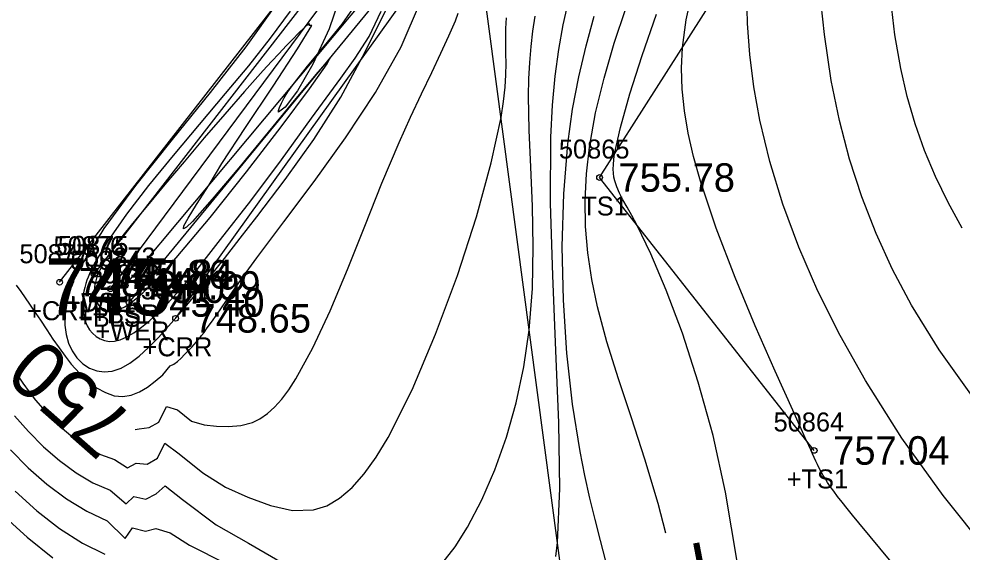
# Model space of a CAD drawing. Extents: x 1378535 to 1380697, y 997729 to 1000024.
# Drawn here: x 1379049.11 to 1379098.81, y 999582.8 to 999610.89 of the extents above; entities that cross this region are included whole.
import ezdxf

# ---------------------------------------------------------------- set-up
doc = ezdxf.new("R2010")
doc.units = 0
for name, color, linetype in [('RD_DTM_BkLn1', 7, 'Continuous'), ('RD_DTM_BkLn2', 7, 'Continuous'), ('RD_DTM_BkLn_txCode', 7, 'Continuous'), ('RD_DTM_Major1', 7, 'Continuous'), ('RD_DTM_Major1_Lbl', 7, 'Continuous'), ('RD_DTM_Minor1', 7, 'Continuous'), ('RD_EX_Driveway_txCode', 7, 'Continuous'), ('RD_EX_H2O', 7, 'Continuous'), ('RD_EX_H2O_txCode', 7, 'Continuous'), ('RD_EX_TX_Driveway_ELEV', 7, 'Continuous'), ('RD_EX_TX_H2O_ELEV', 7, 'Continuous'), ('RD_EX_TX_Misc_ELEV', 7, 'Continuous'), ('RD_SMD_Locator', 7, 'Continuous')]:
    doc.layers.add(name, color=color, linetype=linetype)

msp = doc.modelspace()

# ---------------------------------------------------------------- linework, layer by layer
at = {"layer": 'RD_DTM_BkLn1'}
msp.add_lwpolyline([(1379053.938, 999596.673), (1379067.751, 999615.284), (1379063.109, 999637.36), (1379052.449, 999679.661)], dxfattribs=at)
at = {"layer": 'RD_DTM_BkLn2'}
for points in [[(1379054.714, 999596.847), (1379069.401, 999614.416), (1379063.612, 999637.987), (1379052.806, 999679.37)], [(1379071.515, 999574.573), (1379100.033, 999526.783), (1379077.877, 999580.381), (1379073.528, 999613.162), (1379081.321, 999644.423)], [(1379091.019, 999588.158), (1379079.707, 999602.533), (1379091.721, 999621.365), (1379096.567, 999630.706)]]:
    msp.add_lwpolyline(points, dxfattribs=at)
at = {"layer": 'RD_DTM_Major1'}
for points in [[(1379098.823, 999599.866), (1379098.073, 999601.22), (1379097.412, 999602.581), (1379096.837, 999603.957), (1379096.342, 999605.358), (1379095.925, 999606.794), (1379095.581, 999608.273), (1379095.27, 999610.043), (1379095.05, 999611.865), (1379094.922, 999613.72), (1379094.882, 999615.588), (1379094.932, 999617.451), (1379095.068, 999619.288), (1379095.276, 999620.97), (1379095.563, 999622.581), (1379095.932, 999624.089), (1379096.386, 999625.461), (1379096.927, 999626.666), (1379097.558, 999627.671), (1379097.842, 999628.017), (1379098.142, 999628.326), (1379098.459, 999628.599), (1379098.793, 999628.837), (1379099.144, 999629.042)], [(1379055.233, 999589.258), (1379055.446, 999589.29), (1379055.968, 999589.37), (1379056.475, 999589.645), (1379056.893, 999590.479), (1379057.47, 999590.295), (1379058.203, 999589.709), (1379058.865, 999589.506), (1379059.515, 999589.441), (1379060.161, 999589.414), (1379060.798, 999589.465), (1379061.414, 999589.634), (1379061.812, 999589.832), (1379062.201, 999590.102), (1379062.582, 999590.444), (1379062.958, 999590.862), (1379063.332, 999591.355), (1379063.707, 999591.924), (1379064.601, 999593.559), (1379065.507, 999595.519), (1379066.419, 999597.691), (1379067.333, 999599.965), (1379068.242, 999602.231), (1379069.143, 999604.378), (1379069.742, 999605.713), (1379070.32, 999606.942), (1379070.861, 999608.065), (1379071.35, 999609.082), (1379071.772, 999609.99), (1379072.112, 999610.792), (1379072.263, 999611.196)], [(1379083.208, 999583.803), (1379082.798, 999585.367), (1379082.095, 999587.702), (1379081.385, 999589.881), (1379080.707, 999591.929), (1379080.098, 999593.871), (1379079.597, 999595.729), (1379079.298, 999597.161), (1379079.09, 999598.566), (1379078.974, 999599.955), (1379078.949, 999601.338), (1379079.015, 999602.724), (1379079.173, 999604.126), (1379079.501, 999605.938), (1379079.948, 999607.772), (1379080.485, 999609.608), (1379081.084, 999611.426)], [(1379028.999, 999608.815), (1379030.25, 999607.161), (1379032.838, 999603.688), (1379035.293, 999600.401), (1379037.545, 999597.454), (1379038.689, 999596.007), (1379039.754, 999594.692), (1379040.749, 999593.486), (1379041.681, 999592.369), (1379042.556, 999591.318), (1379043.382, 999590.313), (1379043.779, 999589.821), (1379044.171, 999589.332), (1379044.563, 999588.845), (1379044.96, 999588.358), (1379045.367, 999587.868), (1379045.789, 999587.373), (1379046.952, 999586.086), (1379048.213, 999584.808), (1379049.537, 999583.592), (1379050.891, 999582.494)], [(1379054.381, 999596.772), (1379054.372, 999596.804), (1379054.435, 999596.853), (1379054.542, 999596.909), (1379054.663, 999596.961), (1379054.768, 999596.998), (1379054.829, 999597.009), (1379054.835, 999597.003), (1379054.828, 999596.99), (1379054.778, 999596.93), (1379054.766, 999596.91), (1379054.763, 999596.893), (1379054.766, 999596.865), (1379054.761, 999596.851), (1379054.748, 999596.837), (1379054.694, 999596.806), (1379054.626, 999596.788), (1379054.539, 999596.77), (1379054.454, 999596.759), (1379054.394, 999596.758), (1379054.381, 999596.772)]]:
    msp.add_lwpolyline(points, dxfattribs=at)
at = {"layer": 'RD_DTM_Minor1'}
for points in [[(1379063.509, 999607.368), (1379064.312, 999608.399), (1379065.216, 999609.468), (1379066.144, 999610.617), (1379067.017, 999611.892), (1379067.757, 999613.339), (1379068.288, 999615.002), (1379068.153, 999618.367), (1379068.305, 999621.698), (1379067.599, 999625.491), (1379066.614, 999629.289), (1379065.5, 999632.877), (1379064.406, 999636.036)], [(1379066.216, 999612.596), (1379065.454, 999610.369), (1379064.602, 999608.51), (1379063.787, 999607.102), (1379063.138, 999606.231), (1379062.784, 999605.981), (1379062.783, 999606.06), (1379062.837, 999606.223), (1379062.941, 999606.452), (1379063.091, 999606.73), (1379063.282, 999607.041), (1379063.509, 999607.368)], [(1379095.069, 999582.286), (1379093.364, 999584.351), (1379093.04, 999584.746), (1379092.748, 999585.106), (1379092.486, 999585.434), (1379092.252, 999585.734), (1379092.045, 999586.01), (1379091.861, 999586.267), (1379091.727, 999586.464), (1379091.606, 999586.655), (1379091.494, 999586.842), (1379091.388, 999587.03), (1379091.287, 999587.223), (1379091.188, 999587.422), (1379091.105, 999587.595), (1379091.02, 999587.779), (1379090.93, 999587.975), (1379090.834, 999588.187), (1379090.731, 999588.417), (1379090.617, 999588.669), (1379089.886, 999590.273), (1379088.953, 999592.338), (1379087.91, 999594.719), (1379086.847, 999597.274), (1379085.856, 999599.859), (1379085.027, 999602.332), (1379084.662, 999603.634), (1379084.379, 999604.867), (1379084.178, 999606.045), (1379084.059, 999607.181), (1379084.025, 999608.287), (1379084.074, 999609.378), (1379084.268, 999610.839), (1379084.587, 999612.285)], [(1379100.193, 999582.816), (1379097.812, 999585.793), (1379095.644, 999588.813), (1379093.717, 999591.837), (1379092.381, 999594.208), (1379091.213, 999596.552), (1379090.209, 999598.863), (1379089.367, 999601.137), (1379088.684, 999603.369), (1379088.159, 999605.555), (1379087.842, 999607.31), (1379087.624, 999609.013), (1379087.5, 999610.649), (1379087.466, 999612.2)], [(1379099.268, 999591.122), (1379097.6, 999593.458), (1379096.152, 999595.811), (1379095.153, 999597.687), (1379094.277, 999599.585), (1379093.521, 999601.516), (1379092.878, 999603.495), (1379092.344, 999605.533), (1379091.914, 999607.642), (1379091.553, 999610.065), (1379091.303, 999612.502)], [(1379048.964, 999596.864), (1379049.207, 999596.522), (1379049.442, 999596.189), (1379049.668, 999595.865), (1379049.885, 999595.547), (1379050.241, 999595.016), (1379050.578, 999594.506), (1379050.903, 999594.018), (1379051.222, 999593.555), (1379051.54, 999593.117), (1379051.865, 999592.708), (1379052.299, 999592.226), (1379052.747, 999591.807), (1379053.205, 999591.461), (1379053.667, 999591.202), (1379054.126, 999591.041), (1379054.578, 999590.991), (1379055.029, 999591.062), (1379055.466, 999591.238), (1379055.888, 999591.493), (1379056.296, 999591.804), (1379056.69, 999592.144), (1379057.084, 999592.622), (1379057.272, 999592.709), (1379057.46, 999592.848), (1379057.651, 999593.026), (1379057.841, 999593.209), (1379058.029, 999593.398), (1379058.218, 999593.598), (1379058.344, 999593.739), (1379058.471, 999593.887), (1379058.6, 999594.043), (1379058.731, 999594.207), (1379058.865, 999594.379), (1379059.002, 999594.562), (1379059.344, 999595.033), (1379059.717, 999595.565), (1379060.127, 999596.156), (1379060.581, 999596.81), (1379061.087, 999597.526), (1379061.652, 999598.306), (1379063.074, 999600.202), (1379064.675, 999602.331), (1379066.324, 999604.625), (1379067.892, 999607.012), (1379069.249, 999609.422), (1379070.267, 999611.785)], [(1379062.681, 999611.683), (1379061.073, 999609.418), (1379059.182, 999607.005), (1379057.186, 999604.54), (1379055.261, 999602.12), (1379053.587, 999599.842), (1379052.339, 999597.802), (1379052.292, 999597.711), (1379052.247, 999597.621), (1379052.204, 999597.532), (1379052.162, 999597.443), (1379052.092, 999597.342), (1379052.017, 999597.244), (1379051.977, 999597.139), (1379051.983, 999597.037), (1379051.937, 999596.923), (1379051.894, 999596.811), (1379051.853, 999596.699), (1379051.815, 999596.59), (1379051.631, 999595.928), (1379051.539, 999595.318), (1379051.529, 999594.762), (1379051.593, 999594.258), (1379051.723, 999593.807), (1379051.909, 999593.408), (1379052.169, 999593.033), (1379052.478, 999592.727), (1379052.827, 999592.498), (1379053.207, 999592.351), (1379053.61, 999592.295), (1379054.026, 999592.334), (1379054.489, 999592.49), (1379054.96, 999592.757), (1379055.444, 999593.123), (1379055.943, 999593.577), (1379056.46, 999594.107), (1379057, 999594.701), (1379057.676, 999595.483), (1379058.39, 999596.339), (1379059.142, 999597.267), (1379059.935, 999598.266), (1379060.771, 999599.334), (1379061.649, 999600.47), (1379063.135, 999602.424), (1379064.643, 999604.528), (1379066.078, 999606.765), (1379067.345, 999609.115), (1379068.558, 999611.563)], [(1379077.408, 999582.573), (1379077.489, 999583.302), (1379077.606, 999586.16), (1379077.554, 999589.615), (1379077.406, 999593.428), (1379077.238, 999597.365), (1379077.125, 999601.186), (1379077.139, 999604.654), (1379077.225, 999606.336), (1379077.367, 999607.865), (1379077.558, 999609.268), (1379077.792, 999610.572), (1379078.064, 999611.802)], [(1379063.404, 999611.294), (1379062.354, 999609.864), (1379061.203, 999608.423), (1379059.986, 999606.965), (1379058.601, 999605.328), (1379057.233, 999603.699), (1379055.941, 999602.114), (1379054.779, 999600.61), (1379053.805, 999599.222), (1379053.075, 999597.989), (1379052.983, 999597.805), (1379052.899, 999597.626), (1379052.823, 999597.453), (1379052.755, 999597.283), (1379052.694, 999597.118), (1379052.641, 999596.958), (1379052.58, 999596.747), (1379052.533, 999596.544), (1379052.497, 999596.347), (1379052.474, 999596.158), (1379052.462, 999595.974), (1379052.46, 999595.797), (1379052.481, 999595.499), (1379052.531, 999595.22), (1379052.608, 999594.962), (1379052.711, 999594.727), (1379052.837, 999594.516), (1379052.986, 999594.332), (1379053.174, 999594.162), (1379053.385, 999594.031), (1379053.619, 999593.943), (1379053.876, 999593.903), (1379054.153, 999593.917), (1379054.451, 999593.988), (1379054.798, 999594.135), (1379055.171, 999594.354), (1379055.572, 999594.644), (1379056.003, 999595.001), (1379056.466, 999595.425), (1379056.965, 999595.912), (1379058.262, 999597.374), (1379059.729, 999599.26), (1379061.323, 999601.309), (1379062.94, 999603.458), (1379064.534, 999605.654), (1379066.065, 999607.764), (1379066.836, 999608.827), (1379067.57, 999609.955), (1379068.205, 999611.29)], [(1379086.971, 999582.197), (1379086.352, 999585.965), (1379085.687, 999588.948), (1379084.911, 999591.756), (1379084.073, 999594.33), (1379083.224, 999596.605), (1379082.412, 999598.52), (1379081.689, 999600.014), (1379081.407, 999600.533), (1379081.156, 999600.975), (1379080.937, 999601.36), (1379080.754, 999601.706), (1379080.61, 999602.034), (1379080.506, 999602.362), (1379080.467, 999602.556), (1379080.442, 999602.761), (1379080.432, 999602.981), (1379080.439, 999603.221), (1379080.461, 999603.485), (1379080.5, 999603.777), (1379080.802, 999605.174), (1379081.306, 999606.939), (1379081.959, 999608.963), (1379082.707, 999611.136)], [(1379048.991, 999592.173), (1379049.319, 999591.7), (1379049.649, 999591.245), (1379049.99, 999590.805), (1379050.607, 999590.091), (1379051.268, 999589.432), (1379051.963, 999588.843), (1379052.681, 999588.343), (1379053.414, 999587.948), (1379054.151, 999587.675), (1379054.838, 999587.249), (1379055.291, 999587.483), (1379055.876, 999587.435), (1379056.407, 999587.75), (1379056.802, 999588.539), (1379057.549, 999587.972), (1379058.803, 999586.976), (1379059.995, 999586.225), (1379061.172, 999585.699), (1379062.358, 999585.257), (1379063.522, 999585), (1379064.634, 999585.028), (1379065.337, 999585.25), (1379066.011, 999585.642), (1379066.663, 999586.2), (1379067.301, 999586.922), (1379067.932, 999587.806), (1379068.562, 999588.848), (1379069.831, 999591.359), (1379071.068, 999594.274), (1379072.216, 999597.38), (1379073.214, 999600.461), (1379074.002, 999603.301), (1379074.52, 999605.686), (1379074.65, 999606.544), (1379074.729, 999607.292), (1379074.767, 999607.949), (1379074.778, 999608.534), (1379074.773, 999609.068), (1379074.764, 999609.571), (1379074.763, 999609.842), (1379074.765, 999610.112), (1379074.772, 999610.384), (1379074.785, 999610.662), (1379074.805, 999610.949)], [(1379064.401, 999610.546), (1379064.421, 999610.61), (1379064.407, 999610.628), (1379064.364, 999610.608), (1379064.3, 999610.559), (1379064.219, 999610.487), (1379064.127, 999610.401), (1379063.849, 999610.132), (1379063.536, 999609.82), (1379063.192, 999609.465), (1379062.816, 999609.07), (1379062.412, 999608.636), (1379061.98, 999608.164), (1379061.002, 999607.069), (1379059.954, 999605.869), (1379058.877, 999604.615), (1379057.813, 999603.362), (1379056.802, 999602.161), (1379055.887, 999601.066), (1379055.435, 999600.521), (1379055.023, 999600.02), (1379054.653, 999599.559), (1379054.322, 999599.133), (1379054.032, 999598.737), (1379053.779, 999598.368), (1379053.625, 999598.12), (1379053.489, 999597.883), (1379053.373, 999597.655), (1379053.276, 999597.436), (1379053.199, 999597.225), (1379053.142, 999597.021), (1379053.116, 999596.894), (1379053.098, 999596.769), (1379053.089, 999596.648), (1379053.088, 999596.53), (1379053.091, 999596.488), (1379053.103, 999596.481), (1379053.161, 999596.248), (1379053.202, 999596.063), (1379053.246, 999595.905), (1379053.319, 999595.794), (1379053.406, 999595.696), (1379053.505, 999595.614), (1379053.591, 999595.562), (1379053.687, 999595.522), (1379053.791, 999595.495), (1379053.904, 999595.483), (1379054.027, 999595.488), (1379054.161, 999595.511), (1379054.321, 999595.558), (1379054.496, 999595.63), (1379054.685, 999595.729), (1379054.891, 999595.858), (1379055.114, 999596.017), (1379055.354, 999596.209), (1379055.638, 999596.457), (1379055.945, 999596.746), (1379056.275, 999597.076), (1379056.627, 999597.446), (1379057.003, 999597.857), (1379057.403, 999598.306), (1379059.184, 999600.422), (1379061.105, 999602.829), (1379062.932, 999605.198), (1379064.429, 999607.203), (1379065.36, 999608.514), (1379065.489, 999608.804), (1379064.857, 999608.088), (1379063.7, 999606.695), (1379062.24, 999604.918), (1379060.697, 999603.051), (1379059.293, 999601.387), (1379058.248, 999600.219), (1379057.938, 999599.92), (1379057.784, 999599.832), (1379057.805, 999599.981), (1379058.024, 999600.396), (1379058.461, 999601.106), (1379059.137, 999602.139), (1379059.806, 999603.265), (1379061.053, 999605.169), (1379062.508, 999607.349), (1379063.798, 999609.305), (1379064.553, 999610.538), (1379064.401, 999610.546)], [(1379071.404, 999582.193), (1379072.095, 999583.086), (1379072.743, 999584.114), (1379073.5, 999585.555), (1379074.19, 999587.145), (1379074.799, 999588.859), (1379075.314, 999590.672), (1379075.72, 999592.559), (1379076.005, 999594.494), (1379076.172, 999596.69), (1379076.212, 999598.878), (1379076.168, 999601.022), (1379076.084, 999603.086), (1379076.003, 999605.032), (1379075.969, 999606.824), (1379075.985, 999607.733), (1379076.027, 999608.596), (1379076.097, 999609.426), (1379076.194, 999610.233), (1379076.318, 999611.03)], [(1379080.043, 999582.326), (1379079.765, 999583.41), (1379079.482, 999584.514), (1379079.201, 999585.653), (1379078.931, 999586.842), (1379078.68, 999588.096), (1379078.285, 999590.593), (1379077.99, 999593.28), (1379077.807, 999596.076), (1379077.745, 999598.899), (1379077.816, 999601.669), (1379078.031, 999604.304), (1379078.285, 999606.126), (1379078.611, 999607.844), (1379078.994, 999609.472), (1379079.421, 999611.025)], [(1379048.883, 999589.985), (1379049.615, 999589.148), (1379050.406, 999588.354), (1379051.245, 999587.624), (1379052.118, 999586.984), (1379053.012, 999586.454), (1379053.913, 999586.059), (1379054.765, 999585.344), (1379055.158, 999585.727), (1379055.802, 999585.596), (1379056.345, 999585.865), (1379056.809, 999586.303), (1379057.721, 999585.578), (1379059.507, 999584.236), (1379061.202, 999583.279), (1379062.968, 999582.265)], [(1379048.663, 999588.183), (1379049.595, 999587.251), (1379050.587, 999586.382), (1379051.622, 999585.609), (1379052.685, 999584.961), (1379053.768, 999584.447), (1379054.716, 999583.528), (1379055.089, 999584.075), (1379055.779, 999583.909), (1379056.316, 999584.046), (1379057.082, 999583.827), (1379058.09, 999583.178), (1379060.014, 999582.197)], [(1379048.905, 999586.012), (1379050.06, 999584.973), (1379051.25, 999584.045), (1379052.451, 999583.27), (1379053.636, 999582.692)]]:
    msp.add_lwpolyline(points, dxfattribs=at)
at = {"layer": 'RD_EX_H2O'}
for points in [[(1379051.254, 999597.017), (1379066.014, 999615.961), (1379061.74, 999635.659), (1379048.556, 999682.624)], [(1379053.075, 999597.435), (1379067.075, 999615.512), (1379062.499, 999636.645), (1379051.404, 999680.068)], [(1379054.916, 999595.95), (1379070.101, 999614.411), (1379063.691, 999637.963), (1379053.4, 999678.968)], [(1379057.364, 999595.116), (1379070.673, 999613.686), (1379064.849, 999638.737), (1379054.587, 999678.076)]]:
    msp.add_lwpolyline(points, dxfattribs=at)
at = {"layer": 'RD_SMD_Locator'}
for centre, radius in [((1379079.707, 999602.533), 0.15), ((1379053.075, 999597.435), 0.15), ((1379053.278, 999597.457), 0.15), ((1379051.254, 999597.017), 0.15), ((1379053.938, 999596.673), 0.15), ((1379054.714, 999596.847), 0.15), ((1379053.967, 999596.031), 0.2), ((1379054.916, 999595.95), 0.15), ((1379057.364, 999595.116), 0.15), ((1379091.019, 999588.158), 0.15)]:
    msp.add_circle(centre, radius, dxfattribs=at)

# ---------------------------------------------------------------- texts
at = {"layer": 'RD_DTM_BkLn_txCode'}
for s, p in [('50865', (1379077.565, 999603.533)), ('TS1', (1379078.746, 999600.533)), ('50874', (1379051.82, 999597.673)), ('50873', (1379052.596, 999597.847)), ('+BSR', (1379052.974, 999594.847)), ('+BLS', (1379052.221, 999594.673)), ('50864', (1379088.877, 999589.158)), ('+TS1', (1379089.57, 999586.158))]:
    msp.add_text(s, height=1, dxfattribs=at).set_placement(p)
at = {"layer": 'RD_DTM_Major1_Lbl'}
msp.add_text('745', height=3, dxfattribs=at).set_placement((1379050.484, 999595.272))
for s, rotation, p in [('750', 138.6813, (1379055.306, 999589.804)), ('755', 280.7311, (1379081.976, 999582.96))]:
    msp.add_text(s, height=3, rotation=rotation, dxfattribs=at).set_placement(p)
at = {"layer": 'RD_EX_Driveway_txCode'}
for s, p in [('50875', (1379051.16, 999598.457)), ('+DSL', (1379051.561, 999595.457))]:
    msp.add_text(s, height=1, dxfattribs=at).set_placement(p)
at = {"layer": 'RD_EX_H2O_txCode'}
for s, p in [('50876', (1379050.933, 999598.435)), ('50877', (1379049.136, 999598.017)), ('50872', (1379052.798, 999596.95)), ('50871', (1379055.529, 999596.116)), ('+WE1', (1379051.603, 999595.435)), ('+CRL', (1379049.537, 999595.017)), ('+WER', (1379053.136, 999593.95)), ('+CRR', (1379055.624, 999593.116))]:
    msp.add_text(s, height=1, dxfattribs=at).set_placement(p)
at = {"layer": 'RD_EX_TX_Driveway_ELEV'}
msp.add_text('744.84', height=1.5, dxfattribs=at).set_placement((1379054.278, 999596.707))
at = {"layer": 'RD_EX_TX_H2O_ELEV'}
for s, p in [('745.86', (1379054.075, 999596.685)), ('748.14', (1379052.254, 999596.267)), ('745.40', (1379055.916, 999595.2)), ('748.65', (1379058.364, 999594.366))]:
    msp.add_text(s, height=1.5, dxfattribs=at).set_placement(p)
at = {"layer": 'RD_EX_TX_Misc_ELEV'}
for s, p in [('755.78', (1379080.707, 999601.783)), ('745.02', (1379054.938, 999595.923)), ('744.99', (1379055.714, 999596.097)), ('757.04', (1379092.019, 999587.408))]:
    msp.add_text(s, height=1.5, dxfattribs=at).set_placement(p)

doc.saveas('drawing.dxf')
